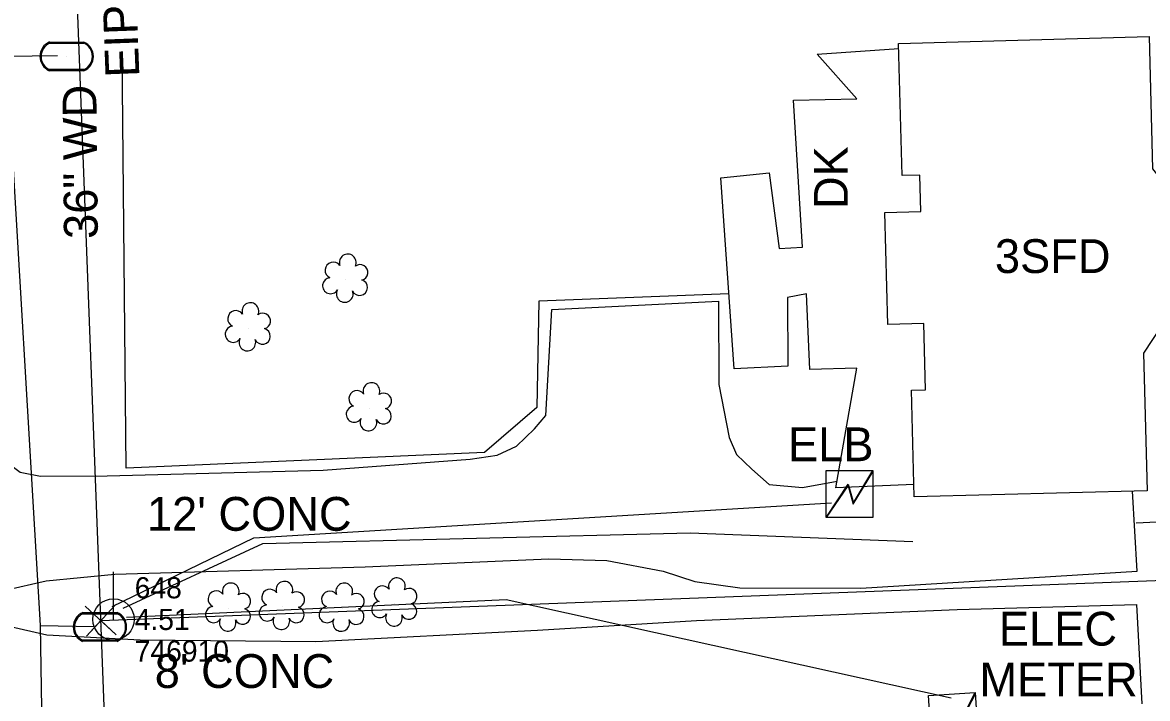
# Model space of a CAD drawing. Extents: x 3040896 to 3051146, y 687568 to 732976.
# Drawn here: x 3050501.2 to 3050634.3, y 693083 to 693163 of the extents above; entities that cross this region are included whole.
import ezdxf

# ---------------------------------------------------------------- set-up
doc = ezdxf.new("R2010")
doc.units = 0
for name, color, linetype in [('Exist Building', 7, 'Continuous'), ('Exist Building Text', 7, 'Continuous'), ('Exist Other Culture Area Outline', 7, 'Continuous'), ('Exist Other Culture Area Outline Text', 7, 'Continuous'), ('Exist Other Culture Fence Line', 7, 'Continuous'), ('Exist Other Culture Fence Line Text', 7, 'Continuous'), ('Exist Property Corner CELL', 7, 'Continuous'), ('Exist Property Line', 7, 'Continuous'), ('Exist Right of Way Line', 7, 'Continuous'), ('Exist Roads EOP Other', 7, 'Continuous'), ('Exist Roads EOP Other Text', 7, 'Continuous'), ('Exist Utilities Power Pole CELL', 7, 'Continuous'), ('Exist Utilities Power Pole Cogo Comment', 7, 'Continuous'), ('Exist Utilities Power Pole Cogo Elevation', 7, 'Continuous'), ('Exist Utilities Power Pole Cogo Number', 7, 'Continuous'), ('Exist Utilities Power Transformer CELL', 7, 'Continuous'), ('Exist Utilities Power Transformer Text', 7, 'Continuous'), ('Exist Utilities Power UG Cable SUE', 7, 'Continuous'), ('Exist Utilities Water Meter CELL', 7, 'Continuous'), ('Exist Utilities Water UG Line SUE', 7, 'Continuous'), ('Exist Vegetation Shrub CELL', 7, 'Continuous'), ('Scratch_Level_1', 7, 'Continuous')]:
    doc.layers.add(name, color=color, linetype=linetype)

# ---------------------------------------------------------------- blocks, each defined once
blk = doc.blocks.new('EXIST UTILITIES POWER POLE')
at = {"layer": 'Exist Utilities Power Pole CELL'}
for q in [(0, 0.1125), (0, 0)]:
    blk.add_line((0, 0), q, dxfattribs=at)
blk.add_circle((0, 0), 0.049, dxfattribs=at)
blk = doc.blocks.new('EXIST UTILITIES POWER TRANSFORMER')
at = {"layer": 'Exist Utilities Power Transformer CELL'}
blk.add_line((0, 0), (0, 0), dxfattribs=at)
blk.add_lwpolyline([(-0.0569, 0.0522), (0.0542, 0.0522), (0.0542, -0.0588), (-0.0569, -0.0588)], close=True, dxfattribs=at)
for points in [[(-0.0569, -0.0588), (-0.004, 0.0201), (0.0086, -0.0241), (0.0542, 0.0522)], [(-0.0555, -0.0588), (-0.004, 0.0159), (0.0077, -0.0278), (0.0542, 0.0491)]]:
    blk.add_lwpolyline(points, dxfattribs=at)

msp = doc.modelspace()

# ---------------------------------------------------------------- linework, layer by layer
at = {"layer": 'Exist Building'}
msp.add_lwpolyline([(3050634.27, 693107.59), (3050606.71, 693106.85), (3050606.37, 693119.49), (3050608.04, 693119.54), (3050607.83, 693127.36), (3050603.57, 693127.24), (3050603.22, 693140.51), (3050607.49, 693140.62), (3050607.37, 693144.94), (3050605.28, 693144.88), (3050604.86, 693160.52), (3050634.48, 693161.32), (3050634.9, 693145.69), (3050642.18, 693136.57), (3050633.83, 693123.85)], close=True, dxfattribs=at)
at = {"layer": 'Exist Other Culture Area Outline'}
for points in [[(3050606.67, 693108.31), (3050597.45, 693107.92), (3050599.91, 693122.09), (3050594.34, 693121.94), (3050593.97, 693130.87), (3050591.72, 693130.45), (3050591.74, 693122.34), (3050585.39, 693122.03), (3050583.83, 693144.61), (3050589.53, 693145.2), (3050590.71, 693136.27), (3050593.5, 693136.41), (3050592.41, 693153.82), (3050599.93, 693153.97), (3050595.24, 693159.25), (3050604.87, 693159.9)], [(3050681.06, 693110.81), (3050681.22, 693106.07), (3050632.97, 693103.76)]]:
    msp.add_lwpolyline(points, dxfattribs=at)
at = {"layer": 'Exist Other Culture Fence Line'}
msp.add_lwpolyline([(3050584.78, 693130.89), (3050562.29, 693130), (3050562.08, 693117.45), (3050555.86, 693112.13), (3050513.49, 693110.24), (3050513, 693159.38)], dxfattribs=at)
at = {"layer": 'Exist Property Corner CELL'}
msp.add_line((3050510.48, 693092.22), (3050510.48, 693092.22), dxfattribs=at)
msp.add_lwpolyline([(3050512.18, 693094.05), (3050508.78, 693090.39), (3050510.48, 693092.22), (3050512.31, 693090.52), (3050508.64, 693093.92)], dxfattribs=at)
at = {"layer": 'Exist Property Line'}
msp.add_line((3050510.48, 693092.22), (3050963.23, 693109.46), dxfattribs=at)
at = {"layer": 'Exist Right of Way Line'}
msp.add_line((3050513.33, 693017.27), (3050478.36, 693935.84), dxfattribs=at)
at = {"layer": 'Exist Roads EOP Other'}
for points in [[(3050495.2, 693115.51), (3050498.04, 693111.94), (3050500.94, 693109.77), (3050503.36, 693109.31), (3050511.24, 693109.37), (3050536.78, 693110.03), (3050554.16, 693111.32), (3050557.38, 693111.79), (3050559.66, 693112.87), (3050561.8, 693114.9), (3050563.12, 693116.51), (3050563.82, 693129.04), (3050583.56, 693130.02), (3050583.6, 693120.17), (3050584.8, 693113.87), (3050585.68, 693111.86), (3050587.49, 693110.14), (3050589.53, 693108.32), (3050593.47, 693107.97), (3050597.59, 693108.72)], [(3050495.85, 693095.07), (3050499.16, 693095.83), (3050504.01, 693096.93), (3050512.16, 693097.7), (3050541.75, 693098.57), (3050563.5, 693099.54), (3050570.36, 693099.32), (3050576.99, 693098.07), (3050580.74, 693096.84), (3050586.09, 693096.11), (3050600.4, 693096.07), (3050633.06, 693098.07), (3050632.53, 693107.55)], [(3050495.49, 693093.93), (3050499.45, 693091.62), (3050504.09, 693090.54), (3050515.12, 693089.94), (3050535.9, 693089.75), (3050562.15, 693091.08), (3050580.93, 693092.23), (3050611.8, 693093.54), (3050632.98, 693094.14), (3050633.64, 693082.36)]]:
    msp.add_lwpolyline(points, dxfattribs=at)
at = {"layer": 'Exist Utilities Power Transformer CELL'}
msp.add_line((3050599.11, 693107.37), (3050599.11, 693107.37), dxfattribs=at)
msp.add_lwpolyline([(3050596.27, 693109.98), (3050601.82, 693109.98), (3050601.82, 693104.43), (3050596.27, 693104.43)], close=True, dxfattribs=at)
for points in [[(3050596.27, 693104.43), (3050598.91, 693108.37), (3050599.54, 693106.16), (3050601.82, 693109.98)], [(3050596.34, 693104.43), (3050598.91, 693108.16), (3050599.5, 693105.98), (3050601.82, 693109.83)]]:
    msp.add_lwpolyline(points, dxfattribs=at)
at = {"layer": 'Exist Utilities Power UG Cable SUE'}
for points in [[(3050511.82, 693093.88), (3050528.6, 693102), (3050596.93, 693106.15)], [(3050513.14, 693093.7), (3050529.65, 693101.33), (3050580.19, 693102.62), (3050606.55, 693101.59)], [(3050513.52, 693092.63), (3050558.42, 693094.71), (3050611.08, 693083.07)]]:
    msp.add_lwpolyline(points, dxfattribs=at)
at = {"layer": 'Exist Utilities Water Meter CELL'}
for p, q in [((3050506.45, 693158.98), (3050506.45, 693158.98)), ((3050510.39, 693091.47), (3050510.39, 693091.47))]:
    msp.add_line(p, q, dxfattribs=at)
for points in [[(3050504.41, 693160.68), (3050508.49, 693160.68)], [(3050504.41, 693160.54), (3050508.49, 693160.54)], [(3050508.49, 693157.42), (3050504.39, 693157.42)], [(3050508.49, 693157.28), (3050504.39, 693157.28)], [(3050508.35, 693093.17), (3050512.43, 693093.17)], [(3050508.35, 693093.03), (3050512.43, 693093.03)], [(3050512.43, 693089.91), (3050508.33, 693089.91)], [(3050512.43, 693089.77), (3050508.33, 693089.77)]]:
    msp.add_lwpolyline(points, dxfattribs=at)
for centre, radius, start, end in [((3050505.14, 693158.98), 1.86, 113.178, 245.9794), ((3050505.15, 693158.97), 1.73, 115.3009, 243.7824), ((3050507.74, 693158.98), 1.86, 293.6483, 66.3084), ((3050507.76, 693158.98), 1.73, 295.1272, 64.8728), ((3050509.08, 693091.46), 1.86, 113.178, 245.9794), ((3050509.09, 693091.46), 1.73, 115.3009, 243.7824), ((3050511.68, 693091.47), 1.86, 293.6483, 66.3084), ((3050511.69, 693091.47), 1.73, 295.1272, 64.8728)]:
    msp.add_arc(centre, radius, start, end, dxfattribs=at)
at = {"layer": 'Exist Utilities Water UG Line SUE'}
for points in [[(3050503.35, 693091.63), (3050499.37, 693159.01), (3050505.37, 693159.07)], [(3050505.48, 693017.02), (3050504.23, 693037.65), (3050503.35, 693091.63)], [(3050503.35, 693091.63), (3050509.66, 693091.52)]]:
    msp.add_lwpolyline(points, dxfattribs=at)
at = {"layer": 'Exist Vegetation Shrub CELL'}
for p, q in [((3050539.47, 693132.55), (3050539.47, 693132.55)), ((3050527.95, 693126.8), (3050527.95, 693126.8)), ((3050542.27, 693117.34), (3050542.27, 693117.34)), ((3050525.62, 693093.64), (3050525.62, 693093.64)), ((3050531.97, 693093.83), (3050531.97, 693093.83)), ((3050539.05, 693093.63), (3050539.05, 693093.63)), ((3050545.28, 693094.23), (3050545.28, 693094.23))]:
    msp.add_line(p, q, dxfattribs=at)
for centre, radius, start, end in [((3050539.7, 693134.6), 0.99, 334.8391, 200.4717), ((3050537.98, 693133.68), 0.968, 35.8908, 245.4216), ((3050541.14, 693133.42), 0.929, 284.4567, 126.0861), ((3050537.67, 693131.85), 0.955, 95.1099, 327.9534), ((3050541.1, 693131.63), 0.937, 204.9913, 73.4601), ((3050539.34, 693130.87), 0.984, 151.2797, 21.387), ((3050528.18, 693128.84), 0.99, 334.8391, 200.4717), ((3050526.47, 693127.93), 0.968, 35.8908, 245.4216), ((3050529.62, 693127.67), 0.929, 284.4567, 126.0861), ((3050526.15, 693126.1), 0.955, 95.1099, 327.9534), ((3050529.59, 693125.87), 0.937, 204.9913, 73.4601), ((3050527.82, 693125.12), 0.984, 151.2797, 21.387), ((3050542.5, 693119.38), 0.99, 334.8391, 200.4717), ((3050540.79, 693118.47), 0.968, 35.8908, 245.4216), ((3050543.94, 693118.21), 0.929, 284.4567, 126.0861), ((3050540.47, 693116.64), 0.955, 95.1099, 327.9534), ((3050543.91, 693116.42), 0.937, 204.9913, 73.4601), ((3050542.14, 693115.66), 0.984, 151.2797, 21.387), ((3050545.51, 693096.28), 0.99, 334.8391, 200.4717), ((3050524.14, 693094.77), 0.968, 35.8908, 245.4216), ((3050525.85, 693095.68), 0.99, 334.8391, 200.4717), ((3050530.49, 693094.96), 0.968, 35.8908, 245.4216), ((3050532.2, 693095.87), 0.99, 334.8391, 200.4717), ((3050537.56, 693094.75), 0.968, 35.8908, 245.4216), ((3050539.28, 693095.67), 0.99, 334.8391, 200.4717), ((3050543.8, 693095.36), 0.968, 35.8908, 245.4216), ((3050546.96, 693095.1), 0.929, 284.4567, 126.0861), ((3050527.29, 693094.51), 0.929, 284.4567, 126.0861), ((3050533.64, 693094.7), 0.929, 284.4567, 126.0861), ((3050540.72, 693094.5), 0.929, 284.4567, 126.0861), ((3050543.48, 693093.53), 0.955, 95.1099, 327.9534), ((3050523.82, 693092.93), 0.955, 95.1099, 327.9534), ((3050527.26, 693092.71), 0.937, 204.9913, 73.4601), ((3050530.17, 693093.12), 0.955, 95.1099, 327.9534), ((3050533.61, 693092.9), 0.937, 204.9913, 73.4601), ((3050537.25, 693092.92), 0.955, 95.1099, 327.9534), ((3050540.68, 693092.7), 0.937, 204.9913, 73.4601), ((3050545.16, 693092.55), 0.984, 151.2797, 21.387), ((3050546.92, 693093.31), 0.937, 204.9913, 73.4601), ((3050525.49, 693091.96), 0.984, 151.2797, 21.387), ((3050531.84, 693092.15), 0.984, 151.2797, 21.387), ((3050538.92, 693091.94), 0.984, 151.2797, 21.387)]:
    msp.add_arc(centre, radius, start, end, dxfattribs=at)

# ---------------------------------------------------------------- block references
at = {"layer": 'Exist Utilities Power Pole CELL', "xscale": 50, "yscale": 50}
msp.add_blockref('EXIST UTILITIES POWER POLE', (3050511.99, 693092.36), dxfattribs=at)
at = {"layer": 'Exist Utilities Power Transformer CELL', "xscale": 50, "yscale": 50, "rotation": 3.6329507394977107}
msp.add_blockref('EXIST UTILITIES POWER TRANSFORMER', (3050611.39, 693080.93), dxfattribs=at)

# ---------------------------------------------------------------- texts
at = {"layer": 'Exist Building Text'}
msp.add_text('3SFD', height=4, rotation=0, dxfattribs=at).set_placement((3050616.25, 693133.35))
at = {"layer": 'Exist Other Culture Area Outline Text'}
msp.add_text('DK', height=4, rotation=90, dxfattribs=at).set_placement((3050598.85, 693140.92))
at = {"layer": 'Exist Other Culture Fence Line Text'}
msp.add_text('36" WD', height=4, rotation=90.5654, dxfattribs=at).set_placement((3050510.13, 693137.4))
at = {"layer": 'Exist Roads EOP Other Text'}
for s, p in [("12' CONC", (3050515.94, 693102.85)), ("8' CONC", (3050516.86, 693084.25))]:
    msp.add_text(s, height=4, dxfattribs=at).set_placement(p)
at = {"layer": 'Exist Utilities Power Pole Cogo Comment'}
msp.add_text('746910', height=2.5, dxfattribs=at).set_placement((3050514.49, 693087.36))
at = {"layer": 'Exist Utilities Power Pole Cogo Elevation'}
msp.add_text('4.51', height=2.5, dxfattribs=at).set_placement((3050514.49, 693091.11))
at = {"layer": 'Exist Utilities Power Pole Cogo Number'}
msp.add_text('648', height=2.5, dxfattribs=at).set_placement((3050514.49, 693094.86))
at = {"layer": 'Exist Utilities Power Transformer Text'}
for s, p in [('ELB', (3050591.77, 693111.08)), ('ELEC', (3050616.72, 693089.26)), ('METER', (3050614.42, 693083.26))]:
    msp.add_text(s, height=4, dxfattribs=at).set_placement(p)
at = {"layer": 'Scratch_Level_1'}
msp.add_text('EIP', height=4, rotation=92.18, dxfattribs=at).set_placement((3050515.05, 693156.57))

doc.saveas('drawing.dxf')
